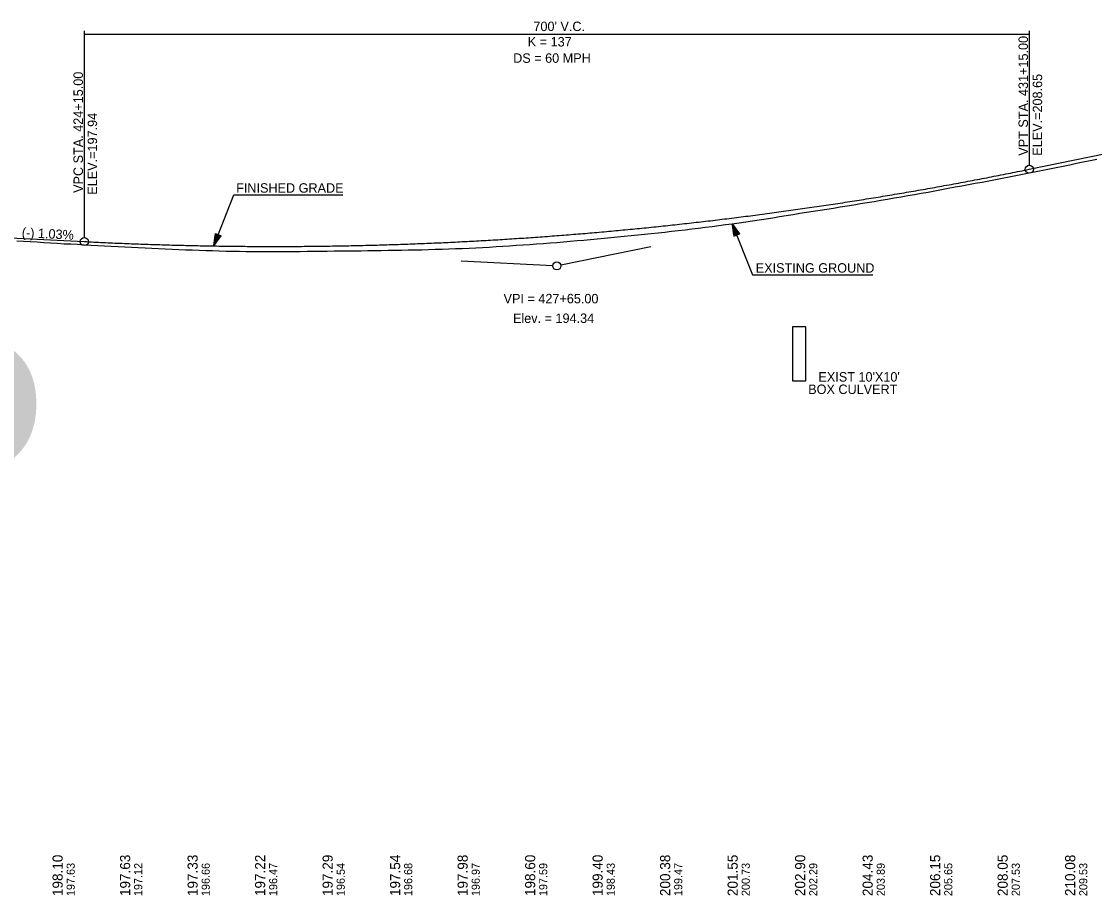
# Model space of a CAD drawing. Extents: x 69 to 2003113, y 512 to 837401.
# Drawn here: x 1920732 to 1921526, y 827968 to 828615 of the extents above; entities that cross this region are included whole.
import ezdxf

# ---------------------------------------------------------------- set-up
doc = ezdxf.new("R2010")
doc.units = 0
for name, color, linetype in [('BR_BORDER LINES', 7, 'Continuous'), ('BR_CENTER LINE BASELINE', 7, 'Continuous'), ('BR_CONCRETE', 7, 'Continuous'), ('BR_GRID DOTS', 7, 'Continuous'), ('BR_GRID LINES', 7, 'Continuous'), ('BR_TEXT', 7, 'Continuous'), ('RD_HC_Points', 7, 'Continuous'), ('RD_PD_ALT1_TrvlWay', 7, 'Continuous'), ('RD_SHT_IplotShp', 7, 'Continuous'), ('RD_XS_PaveShd', 7, 'Continuous')]:
    doc.layers.add(name, color=color, linetype=linetype)

msp = doc.modelspace()

# ---------------------------------------------------------------- linework, layer by layer
at = {"layer": 'BR_CENTER LINE BASELINE'}
for p, q in [((1921197.7, 828448.72), (1921131.08, 828435.1)), ((1921057.24, 828438.15), (1921125.15, 828434.66))]:
    msp.add_line(p, q, dxfattribs=at)
msp.add_circle((1921128.14, 828434.5), 3, dxfattribs=at)
at = {"layer": 'BR_GRID DOTS'}
for p, q in [((1920778.14, 828608.56), (1920778.14, 828455.52)), ((1920778.14, 828606.06), (1921478.14, 828606.06)), ((1921478.14, 828608.56), (1921478.14, 828509.06))]:
    msp.add_line(p, q, dxfattribs=at)
for centre in [(1921478.14, 828506.06), (1920778.14, 828452.52)]:
    msp.add_circle(centre, 3, dxfattribs=at)
at = {"layer": 'BR_GRID LINES'}
for p, q in [((1921478.14, 828506.06), (1921898.14, 828591.94)), ((1920723.14, 828455.35), (1920778.14, 828452.52))]:
    msp.add_line(p, q, dxfattribs=at)
msp.add_spline([(1920778.14, 828452.52), (1920792.14, 828451.83), (1920806.14, 828451.22), (1920820.14, 828450.68), (1920834.14, 828450.21), (1920848.14, 828449.81), (1920862.14, 828449.48), (1920876.14, 828449.23), (1920890.14, 828449.05), (1920904.14, 828448.93), (1920918.14, 828448.89), (1920932.14, 828448.93), (1920946.14, 828449.03), (1920960.14, 828449.21), (1920974.14, 828449.45), (1920988.14, 828449.77), (1921002.14, 828450.16), (1921016.14, 828450.62), (1921030.14, 828451.16), (1921044.14, 828451.76), (1921058.14, 828452.44), (1921072.14, 828453.19), (1921086.14, 828454.01), (1921100.14, 828454.9), (1921114.14, 828455.86), (1921128.14, 828456.9), (1921142.14, 828458), (1921156.14, 828459.18), (1921170.14, 828460.43), (1921184.14, 828461.75), (1921198.14, 828463.15), (1921212.14, 828464.61), (1921226.14, 828466.15), (1921240.14, 828467.76), (1921254.14, 828469.44), (1921268.14, 828471.19), (1921282.14, 828473.01), (1921296.14, 828474.91), (1921310.14, 828476.87), (1921324.14, 828478.91), (1921338.14, 828481.02), (1921352.14, 828483.2), (1921366.14, 828485.46), (1921380.14, 828487.78), (1921394.14, 828490.18), (1921408.14, 828492.65), (1921422.14, 828495.19), (1921436.14, 828497.8), (1921450.14, 828500.48), (1921464.14, 828503.24), (1921478.14, 828506.06)], degree=3, dxfattribs=at)
at = {"layer": 'BR_TEXT'}
for points in [[(1921363.14, 828482.28), (1921368.14, 828483.11), (1921373.14, 828483.93), (1921378.14, 828484.78), (1921383.14, 828485.64), (1921388.14, 828486.53), (1921393.14, 828487.41), (1921398.14, 828488.3), (1921403.14, 828489.2), (1921408.14, 828490.12), (1921413.14, 828491.06), (1921418.14, 828491.99), (1921423.14, 828492.93), (1921428.14, 828493.82), (1921433.14, 828494.72), (1921438.14, 828495.64), (1921443.14, 828496.59), (1921448.14, 828497.56), (1921453.14, 828498.53), (1921458.14, 828499.5), (1921463.14, 828500.47), (1921468.14, 828501.43), (1921473.14, 828502.4), (1921478.14, 828503.37), (1921483.14, 828504.34), (1921488.14, 828505.32), (1921493.14, 828506.3), (1921498.14, 828507.34), (1921503.14, 828508.4), (1921508.14, 828509.43), (1921513.14, 828510.46), (1921518.14, 828511.43), (1921523.14, 828512.45), (1921528.14, 828513.47)], [(1920863.14, 828446.11), (1920868.14, 828445.95), (1920873.14, 828445.82), (1920878.14, 828445.65), (1920883.14, 828445.46), (1920888.14, 828445.39), (1920893.14, 828445.33), (1920898.14, 828445.25), (1920903.14, 828445.2), (1920908.14, 828445.17), (1920913.14, 828445.17), (1920918.14, 828445.17), (1920923.14, 828445.18), (1920928.14, 828445.18), (1920933.14, 828445.18), (1920938.14, 828445.22), (1920943.14, 828445.28), (1920948.14, 828445.35), (1920953.14, 828445.39), (1920958.14, 828445.43), (1920963.14, 828445.52), (1920968.14, 828445.6), (1920973.14, 828445.66), (1920978.14, 828445.7), (1920983.14, 828445.75), (1920988.14, 828445.83), (1920993.14, 828445.91), (1920998.14, 828445.96), (1921003.14, 828446.02), (1921008.14, 828446.08), (1921013.14, 828446.18), (1921018.14, 828446.27), (1921023.14, 828446.36), (1921028.14, 828446.47), (1921033.14, 828446.6), (1921038.14, 828446.76), (1921043.14, 828446.91), (1921048.14, 828447.08), (1921053.14, 828447.28), (1921058.14, 828447.48), (1921063.14, 828447.68), (1921068.14, 828447.91), (1921073.14, 828448.19), (1921078.14, 828448.47), (1921083.14, 828448.78), (1921088.14, 828449.11), (1921093.14, 828449.44), (1921098.14, 828449.75), (1921103.14, 828450.09), (1921108.14, 828450.42), (1921113.14, 828450.75), (1921118.14, 828451.13), (1921123.14, 828451.53), (1921128.14, 828451.92), (1921133.14, 828452.31), (1921138.14, 828452.73), (1921143.14, 828453.17), (1921148.14, 828453.63), (1921153.14, 828454.08), (1921158.14, 828454.54), (1921163.14, 828454.98), (1921168.14, 828455.43), (1921173.14, 828455.93), (1921178.14, 828456.44), (1921183.14, 828456.95), (1921188.14, 828457.44), (1921193.14, 828457.94), (1921198.14, 828458.46), (1921203.14, 828458.99), (1921208.14, 828459.55), (1921213.14, 828460.14), (1921218.14, 828460.71), (1921223.14, 828461.27), (1921228.14, 828461.86), (1921233.14, 828462.44), (1921238.14, 828463.07), (1921243.14, 828463.72), (1921248.14, 828464.4), (1921253.14, 828465.05), (1921258.14, 828465.71), (1921263.14, 828466.44), (1921268.14, 828467.18), (1921273.14, 828467.9), (1921278.14, 828468.64), (1921283.14, 828469.41), (1921288.14, 828470.19), (1921293.14, 828471), (1921298.14, 828471.81), (1921303.14, 828472.62), (1921308.14, 828473.42), (1921313.14, 828474.24), (1921318.14, 828474.97), (1921323.14, 828475.72), (1921328.14, 828476.55), (1921333.14, 828477.35), (1921338.14, 828478.1), (1921343.14, 828478.91), (1921348.14, 828479.76), (1921353.14, 828480.59), (1921358.14, 828481.42), (1921363.14, 828482.28)], [(1920728.14, 828452.98), (1920733.14, 828452.71), (1920738.14, 828452.46), (1920743.14, 828452.19), (1920748.14, 828451.89), (1920753.14, 828451.57), (1920758.14, 828451.26), (1920763.14, 828450.94), (1920768.14, 828450.71), (1920773.14, 828450.46), (1920778.14, 828450.14), (1920783.14, 828449.82), (1920788.14, 828449.56), (1920793.14, 828449.32), (1920798.14, 828449.1), (1920803.14, 828448.87), (1920808.14, 828448.63), (1920813.14, 828448.4), (1920818.14, 828448.15), (1920823.14, 828447.87), (1920828.14, 828447.61), (1920833.14, 828447.36), (1920838.14, 828447.16), (1920843.14, 828446.94), (1920848.14, 828446.7), (1920853.14, 828446.49), (1920858.14, 828446.29), (1920863.14, 828446.11)]]:
    msp.add_lwpolyline(points, dxfattribs=at)
at = {"layer": 'RD_PD_ALT1_TrvlWay'}
for p, q in [((1920874.02, 828449.27), (1920888.99, 828487.22)), ((1920888.99, 828487.22), (1920969.77, 828487.22)), ((1921258.08, 828465.71), (1921273.04, 828427.75)), ((1921261.38, 828457.33), (1921258.08, 828465.71)), ((1921258.08, 828465.71), (1921263.48, 828458.16)), ((1921258.08, 828465.71), (1921259.29, 828456.51)), ((1920874.02, 828449.27), (1920875.23, 828458.46)), ((1920874.02, 828449.27), (1920875.23, 828458.46)), ((1920877.32, 828457.64), (1920874.02, 828449.27)), ((1920877.32, 828457.64), (1920874.02, 828449.27)), ((1920874.02, 828449.27), (1920879.42, 828456.81)), ((1920874.02, 828449.27), (1920879.42, 828456.81)), ((1920875.23, 828458.46), (1920879.42, 828456.81)), ((1920875.23, 828458.46), (1920879.42, 828456.81)), ((1921259.29, 828456.51), (1921263.48, 828458.16)), ((1921273.04, 828427.75), (1921362.23, 828427.75))]:
    msp.add_line(p, q, dxfattribs=at)
for points in [[(1921261.28, 828457.41), (1921258.21, 828465.21), (1921261.25, 828457.34), (1921258.28, 828464.82), (1921261.15, 828457.34), (1921258.31, 828464.55), (1921261.04, 828457.32), (1921258.34, 828464.22), (1921260.96, 828457.27), (1921258.41, 828463.73), (1921260.84, 828457.2), (1921258.5, 828463.2), (1921260.73, 828457.19), (1921258.55, 828462.8), (1921260.65, 828457.14), (1921258.61, 828462.35), (1921260.54, 828457.16), (1921258.67, 828461.95), (1921260.48, 828457.06), (1921258.71, 828461.6), (1921260.34, 828457.04), (1921258.76, 828461.1), (1921260.25, 828456.99), (1921258.88, 828460.51), (1921260.15, 828456.93), (1921258.88, 828460.09), (1921260.05, 828456.89), (1921258.97, 828459.46), (1921259.93, 828456.88), (1921259.07, 828458.96), (1921259.83, 828456.78), (1921259.12, 828458.52), (1921259.73, 828456.78), (1921259.16, 828458.12), (1921259.64, 828456.69), (1921259.23, 828457.63), (1921259.53, 828456.72), (1921259.31, 828457.08), (1921259.41, 828456.72)], [(1921258.36, 828465.19), (1921261.4, 828457.46), (1921258.52, 828464.93), (1921261.51, 828457.5), (1921258.67, 828464.69), (1921261.59, 828457.49), (1921258.85, 828464.48), (1921261.65, 828457.54), (1921259.06, 828464.22), (1921261.74, 828457.56), (1921259.23, 828463.97), (1921261.81, 828457.58), (1921259.45, 828463.68), (1921261.91, 828457.6), (1921259.69, 828463.31), (1921262.02, 828457.66), (1921259.9, 828462.99), (1921262.1, 828457.66), (1921260.13, 828462.66), (1921262.18, 828457.71), (1921260.37, 828462.36), (1921262.27, 828457.74), (1921260.61, 828462.01), (1921262.32, 828457.82), (1921260.93, 828461.56), (1921262.42, 828457.82), (1921261.16, 828461.27), (1921262.5, 828457.81), (1921261.45, 828460.88), (1921262.58, 828457.88), (1921261.69, 828460.48), (1921262.67, 828457.94), (1921261.92, 828460.17), (1921262.76, 828458.03), (1921262.17, 828459.88), (1921262.83, 828458.06), (1921262.45, 828459.42), (1921262.97, 828458.04), (1921262.64, 828459.15), (1921263.11, 828458.09), (1921262.82, 828458.98), (1921263.22, 828458.24), (1921263.34, 828458.18), (1921263.18, 828458.22)], [(1920877.22, 828457.56), (1920874.15, 828449.76), (1920877.19, 828457.63), (1920874.22, 828450.15), (1920877.09, 828457.63), (1920874.25, 828450.42), (1920876.98, 828457.65), (1920874.28, 828450.75), (1920876.9, 828457.71), (1920874.35, 828451.24), (1920876.79, 828457.77), (1920874.44, 828451.77), (1920876.67, 828457.78), (1920874.5, 828452.17), (1920876.59, 828457.83), (1920874.56, 828452.62), (1920876.48, 828457.81), (1920874.61, 828453.02), (1920876.42, 828457.91), (1920874.65, 828453.37), (1920876.29, 828457.93), (1920874.71, 828453.87), (1920876.19, 828457.99), (1920874.82, 828454.46), (1920876.09, 828458.04), (1920874.83, 828454.88), (1920875.99, 828458.08), (1920874.91, 828455.51), (1920875.87, 828458.09), (1920875.01, 828456.01), (1920875.77, 828458.19), (1920875.06, 828456.45), (1920875.67, 828458.19), (1920875.1, 828456.85), (1920875.59, 828458.28), (1920875.18, 828457.34), (1920875.47, 828458.25), (1920875.25, 828457.89), (1920875.36, 828458.25)], [(1920877.22, 828457.56), (1920874.15, 828449.76), (1920877.19, 828457.63), (1920874.22, 828450.15), (1920877.09, 828457.63), (1920874.25, 828450.42), (1920876.98, 828457.65), (1920874.28, 828450.75), (1920876.9, 828457.71), (1920874.35, 828451.24), (1920876.79, 828457.77), (1920874.44, 828451.77), (1920876.67, 828457.78), (1920874.5, 828452.17), (1920876.59, 828457.83), (1920874.56, 828452.62), (1920876.48, 828457.81), (1920874.61, 828453.02), (1920876.42, 828457.91), (1920874.65, 828453.37), (1920876.29, 828457.93), (1920874.71, 828453.87), (1920876.19, 828457.99), (1920874.82, 828454.46), (1920876.09, 828458.04), (1920874.83, 828454.88), (1920875.99, 828458.08), (1920874.91, 828455.51), (1920875.87, 828458.09), (1920875.01, 828456.01), (1920875.77, 828458.19), (1920875.06, 828456.45), (1920875.67, 828458.19), (1920875.1, 828456.85), (1920875.59, 828458.28), (1920875.18, 828457.34), (1920875.47, 828458.25), (1920875.25, 828457.89), (1920875.36, 828458.25)], [(1920874.3, 828449.78), (1920877.34, 828457.51), (1920874.46, 828450.04), (1920877.45, 828457.47), (1920874.61, 828450.28), (1920877.53, 828457.48), (1920874.8, 828450.49), (1920877.59, 828457.43), (1920875, 828450.75), (1920877.69, 828457.42), (1920875.18, 828451), (1920877.76, 828457.39), (1920875.39, 828451.29), (1920877.85, 828457.37), (1920875.64, 828451.66), (1920877.96, 828457.31), (1920875.84, 828451.98), (1920878.05, 828457.31), (1920876.07, 828452.31), (1920878.13, 828457.26), (1920876.31, 828452.61), (1920878.21, 828457.23), (1920876.55, 828452.96), (1920878.26, 828457.15), (1920876.87, 828453.41), (1920878.36, 828457.15), (1920877.1, 828453.7), (1920878.45, 828457.16), (1920877.4, 828454.09), (1920878.52, 828457.09), (1920877.64, 828454.49), (1920878.62, 828457.03), (1920877.86, 828454.81), (1920878.7, 828456.94), (1920878.11, 828455.09), (1920878.77, 828456.91), (1920878.39, 828455.55), (1920878.92, 828456.93), (1920878.58, 828455.82), (1920879.06, 828456.88), (1920878.77, 828455.99), (1920879.16, 828456.73), (1920879.28, 828456.79), (1920879.12, 828456.75)], [(1920874.3, 828449.78), (1920877.34, 828457.51), (1920874.46, 828450.04), (1920877.45, 828457.47), (1920874.61, 828450.28), (1920877.53, 828457.48), (1920874.8, 828450.49), (1920877.59, 828457.43), (1920875, 828450.75), (1920877.69, 828457.42), (1920875.18, 828451), (1920877.76, 828457.39), (1920875.39, 828451.29), (1920877.85, 828457.37), (1920875.64, 828451.66), (1920877.96, 828457.31), (1920875.84, 828451.98), (1920878.05, 828457.31), (1920876.07, 828452.31), (1920878.13, 828457.26), (1920876.31, 828452.61), (1920878.21, 828457.23), (1920876.55, 828452.96), (1920878.26, 828457.15), (1920876.87, 828453.41), (1920878.36, 828457.15), (1920877.1, 828453.7), (1920878.45, 828457.16), (1920877.4, 828454.09), (1920878.52, 828457.09), (1920877.64, 828454.49), (1920878.62, 828457.03), (1920877.86, 828454.81), (1920878.7, 828456.94), (1920878.11, 828455.09), (1920878.77, 828456.91), (1920878.39, 828455.55), (1920878.92, 828456.93), (1920878.58, 828455.82), (1920879.06, 828456.88), (1920878.77, 828455.99), (1920879.16, 828456.73), (1920879.28, 828456.79), (1920879.12, 828456.75)]]:
    msp.add_lwpolyline(points, dxfattribs=at)
at = {"layer": 'RD_XS_PaveShd'}
for p, q in [((1921312.69, 828389.45), (1921302.69, 828389.45)), ((1921302.69, 828389.45), (1921302.69, 828349.45)), ((1921312.69, 828349.45), (1921312.69, 828389.45)), ((1921302.69, 828349.45), (1921312.69, 828349.45))]:
    msp.add_line(p, q, dxfattribs=at)

# ---------------------------------------------------------------- texts
at = {"layer": 'BR_BORDER LINES'}
msp.add_text('NOGAP', height=168, dxfattribs=at).set_placement((1919943.08, 828214.8))
at = {"layer": 'BR_CENTER LINE BASELINE'}
msp.add_text('(-) 1.03%', height=7, rotation=357.05343, dxfattribs=at).set_placement((1920731.74, 828455.81))
at = {"layer": 'BR_CONCRETE'}
for s, height, p in [('VPT STA. 431+15.00 ', 7, (1921477.14, 828516.06)), ('VPC STA. 424+15.00 ', 7, (1920777.14, 828488.55)), ('ELEV.=208.65', 7, (1921487.64, 828516.06)), ('ELEV.=197.94', 7, (1920787.64, 828487.19)), ('197.63', 6, (1920771.08, 827967.8)), ('197.12', 6, (1920821.08, 827967.8)), ('196.66', 6, (1920871.08, 827967.8)), ('196.47', 6, (1920921.08, 827967.8)), ('196.54', 6, (1920971.08, 827967.8)), ('196.68', 6, (1921021.08, 827967.8)), ('196.97', 6, (1921071.08, 827967.8)), ('197.59', 6, (1921121.08, 827967.8)), ('198.43', 6, (1921171.08, 827967.8)), ('199.47', 6, (1921221.08, 827967.8)), ('200.73', 6, (1921271.08, 827967.8)), ('202.29', 6, (1921321.08, 827967.8)), ('203.89', 6, (1921371.08, 827967.8)), ('205.65', 6, (1921421.08, 827967.8)), ('207.53', 6, (1921471.08, 827967.8)), ('209.53', 6, (1921521.08, 827967.8))]:
    msp.add_text(s, height=height, rotation=90, dxfattribs=at).set_placement(p)
at = {"layer": 'BR_GRID DOTS'}
for s, p in [("700' V.C.", (1921110.82, 828608.39)), ('K = 137', (1921106.65, 828596.97)), ('DS = 60 MPH', (1921095.82, 828584.87))]:
    msp.add_text(s, height=7, dxfattribs=at).set_placement(p)
at = {"layer": 'RD_HC_Points'}
for s, p in [('198.10', (1920762.14, 827967.8)), ('197.63', (1920812.14, 827967.8)), ('197.33', (1920862.14, 827967.8)), ('197.22', (1920912.14, 827967.8)), ('197.29', (1920962.14, 827967.8)), ('197.54', (1921012.14, 827967.8)), ('197.98', (1921062.14, 827967.8)), ('198.60', (1921112.14, 827967.8)), ('199.40', (1921162.14, 827967.8)), ('200.38', (1921212.14, 827967.8)), ('201.55', (1921262.14, 827967.8)), ('202.90', (1921312.14, 827967.8)), ('204.43', (1921362.14, 827967.8)), ('206.15', (1921412.14, 827967.8)), ('208.05', (1921462.14, 827967.8)), ('210.08', (1921512.14, 827967.8))]:
    msp.add_text(s, height=7.5, rotation=90, dxfattribs=at).set_placement(p)
at = {"layer": 'RD_PD_ALT1_TrvlWay'}
for s, p in [('FINISHED GRADE', (1920890.62, 828488.69)), ('EXISTING GROUND', (1921275.51, 828429.48))]:
    msp.add_text(s, height=7, dxfattribs=at).set_placement(p)
at = {"layer": 'RD_SHT_IplotShp'}
for s, p in [('VPI = 427+65.00', (1921088.72, 828406.76)), ('Elev. = 194.34', (1921095.69, 828392.23))]:
    msp.add_text(s, height=7, dxfattribs=at).set_placement(p)
at = {"layer": 'RD_XS_PaveShd'}
for s, p in [("EXIST 10'X10'", (1921321.94, 828348.8)), ('BOX CULVERT', (1921314.36, 828339.62))]:
    msp.add_text(s, height=7, dxfattribs=at).set_placement(p)

doc.saveas('drawing.dxf')
